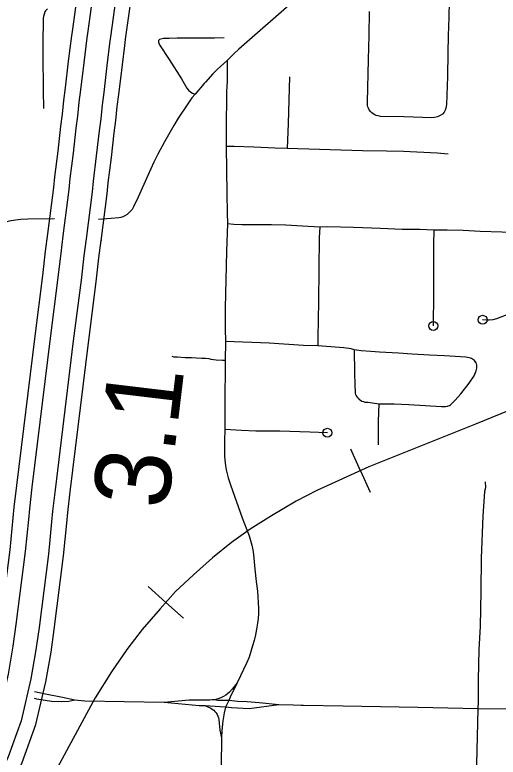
# Model space of a CAD drawing. Extents: x -19 to 366, y -4 to 359.
# Drawn here: x 151.042 to 151.552, y 187.361 to 188.145 of the extents above; entities that cross this region are included whole.
import ezdxf

# ---------------------------------------------------------------- set-up
doc = ezdxf.new("R2010")
doc.units = 0
for name, color, linetype in [('Level 15', 7, 'Continuous'), ('Level 33', 7, 'Continuous'), ('Level 40', 7, 'Continuous'), ('Level 48', 7, 'Continuous'), ('Level 60', 7, 'Continuous')]:
    doc.layers.add(name, color=color, linetype=linetype)

msp = doc.modelspace()

# ---------------------------------------------------------------- linework, layer by layer
at = {"layer": 'Level 15'}
for p, q in [((151.07634, 187.9135), (151.07635, 187.91357)), ((151.1327, 187.90634), (151.13269, 187.90627))]:
    msp.add_line(p, q, dxfattribs=at)
for points in [[(151.07635, 187.91357), (151.08266, 187.96232), (151.08375, 187.97358), (151.08718, 188.00068), (151.09013, 188.02718), (151.0919, 188.0398), (151.0933, 188.05435), (151.09505, 188.06765), (151.09836, 188.09594), (151.10166, 188.12252), (151.10232, 188.1271), (151.11155, 188.19404)], [(151.1275, 188.19183), (151.11826, 188.12486), (151.11762, 188.12039), (151.11435, 188.09401), (151.11103, 188.06567), (151.1093, 188.05253), (151.1079, 188.03791), (151.1061, 188.02517), (151.10317, 187.99878), (151.09975, 187.9718), (151.09866, 187.96051), (151.09231, 187.9115)], [(151.15189, 188.18847), (151.14264, 188.12142), (151.14202, 188.11712), (151.13879, 188.09106), (151.13546, 188.06263), (151.13377, 188.04975), (151.13235, 188.03502), (151.13054, 188.0221), (151.12762, 187.99588), (151.12422, 187.96906), (151.12313, 187.95774), (151.11673, 187.90834)], [(151.13269, 187.90627), (151.13913, 187.95593), (151.14023, 187.96727), (151.14361, 187.99397), (151.14651, 188.02009), (151.14834, 188.03312), (151.14977, 188.04793), (151.15144, 188.06065), (151.15477, 188.08913), (151.15798, 188.11498), (151.15858, 188.11918), (151.16784, 188.18627)], [(151.00851, 187.40872), (151.01866, 187.45199), (151.02364, 187.4807), (151.02678, 187.50345), (151.0365, 187.58001), (151.03994, 187.61366), (151.04099, 187.62512), (151.04358, 187.64801), (151.06293, 187.80559), (151.07108, 187.86954), (151.07401, 187.89519), (151.07634, 187.9135)], [(151.09231, 187.91147), (151.08999, 187.89326), (151.08706, 187.86761), (151.0789, 187.8036), (151.05957, 187.64612), (151.05701, 187.62348), (151.05597, 187.6121), (151.0525, 187.57818), (151.04274, 187.50134), (151.03955, 187.47822), (151.03444, 187.44877), (151.02418, 187.40504)], [(151.11673, 187.90837), (151.11444, 187.89031), (151.11151, 187.86466), (151.10333, 187.80054), (151.08402, 187.64324), (151.0815, 187.62097), (151.08047, 187.60972), (151.07696, 187.57537), (151.06715, 187.49811), (151.06388, 187.47444), (151.05857, 187.44385), (151.04815, 187.39942)], [(151.06383, 187.39574), (151.07436, 187.44063), (151.07979, 187.47196), (151.08311, 187.49599), (151.09296, 187.57354), (151.0965, 187.60817), (151.09752, 187.61933), (151.10001, 187.64135), (151.1193, 187.79854), (151.12749, 187.86272), (151.13042, 187.88838), (151.1327, 187.90634)], [(151.04815, 187.39942), (151.03458, 187.36164), (151.00695, 187.30146), (150.96833, 187.22912), (150.94817, 187.1921), (150.92657, 187.14736), (150.90872, 187.11364), (150.88866, 187.07731), (150.87882, 187.05884), (150.86528, 187.03205), (150.85087, 187.00583), (150.83781, 186.97967), (150.82328, 186.9548), (150.76225, 186.85255), (150.67296, 186.71811)], [(150.68624, 186.70919), (150.77578, 186.84402), (150.83705, 186.94667), (150.85188, 186.97205), (150.86503, 186.9984), (150.87942, 187.02459), (150.89302, 187.05147), (150.90272, 187.06969), (150.92279, 187.10604), (150.94084, 187.14014), (150.9624, 187.18479), (150.98241, 187.22153), (151.02128, 187.29435), (151.0494, 187.35559), (151.06383, 187.39574)]]:
    msp.add_lwpolyline(points, dxfattribs=at)
at = {"layer": 'Level 33'}
for points in [[(151.35807, 188.17294), (151.35071, 188.17033), (151.34837, 188.16931), (151.34426, 188.16657), (151.3395, 188.16278), (151.27815, 188.10831), (151.27283, 188.10345), (151.26563, 188.09638)], [(151.50018, 188.1591), (151.4999, 188.14228), (151.49895, 188.12268), (151.49852, 188.1046), (151.49818, 188.07954), (151.4974, 188.04994), (151.49667, 188.04604), (151.49594, 188.04417), (151.49464, 188.04191), (151.49289, 188.04002), (151.49071, 188.03842), (151.48782, 188.037), (151.48476, 188.03626), (151.48176, 188.03602), (151.45232, 188.03708), (151.42767, 188.03755), (151.42529, 188.03798), (151.42293, 188.0386), (151.4217, 188.03914), (151.41999, 188.04016), (151.41842, 188.0414), (151.41705, 188.04281), (151.41579, 188.04443), (151.41477, 188.0462), (151.41423, 188.04743), (151.4139, 188.04892), (151.41372, 188.05266), (151.41479, 188.09772), (151.41558, 188.12272), (151.41595, 188.14833)], [(151.07598, 188.15064), (151.07492, 188.14987), (151.07405, 188.1489), (151.07337, 188.14777), (151.07174, 188.14291), (151.07148, 188.14135), (151.07115, 188.1134), (151.07117, 188.0947), (151.07129, 188.08975), (151.07157, 188.07797), (151.07159, 188.06471), (151.07201, 188.04593)], [(151.26261, 188.12036), (151.25227, 188.12004), (151.21293, 188.12014), (151.20453, 188.11989), (151.19857, 188.11957), (151.19565, 188.11917), (151.19422, 188.11864), (151.19342, 188.11767), (151.19321, 188.11689), (151.19328, 188.11587), (151.1936, 188.11488), (151.19448, 188.11312), (151.20444, 188.09766), (151.21737, 188.07702), (151.2232, 188.06743), (151.22506, 188.06519), (151.22748, 188.06297), (151.22928, 188.06199), (151.23191, 188.06107)], [(151.26563, 188.09638), (151.2552, 188.08688), (151.25069, 188.08247), (151.24269, 188.07369), (151.24153, 188.07231), (151.23191, 188.06107)], [(151.26563, 188.09638), (151.26563, 188.07499), (151.26512, 188.06333), (151.26454, 188.02332), (151.26462, 188.00576)], [(151.33155, 188.07914), (151.33028, 188.02994), (151.32919, 188.00371)], [(151.23191, 188.06107), (151.22856, 188.05698), (151.22407, 188.05082), (151.21392, 188.03568), (151.20934, 188.02796), (151.1995, 188.01077), (151.19263, 187.99755), (151.18849, 187.98924), (151.18188, 187.97529), (151.17186, 187.95226), (151.16693, 187.94206), (151.16533, 187.93927), (151.16279, 187.93635), (151.16009, 187.9339), (151.15786, 187.93251), (151.15543, 187.93146), (151.15339, 187.93081), (151.15139, 187.93041), (151.14317, 187.92958), (151.12996, 187.92875)], [(151.26462, 188.00576), (151.26555, 187.95614), (151.2656, 187.9356), (151.26597, 187.92404)], [(151.32919, 188.00371), (151.31625, 188.00389), (151.29387, 188.00489), (151.27319, 188.00562), (151.26462, 188.00576)], [(151.49899, 187.99764), (151.48755, 187.99865), (151.45173, 188.00035), (151.43389, 188.00076), (151.40856, 188.0011), (151.32919, 188.00371)], [(151.08352, 187.92931), (151.05535, 187.92903), (151.04792, 187.92872), (151.0423, 187.92811), (151.03568, 187.92687), (151.03068, 187.92542), (151.02523, 187.92318), (151.01835, 187.91969)], [(151.26597, 187.92404), (151.26498, 187.89538), (151.26377, 187.83498), (151.26371, 187.81347), (151.2639, 187.79995)], [(151.3635, 187.92062), (151.34511, 187.92179), (151.32778, 187.92261), (151.31254, 187.92299), (151.29501, 187.92293), (151.2813, 187.92308), (151.27276, 187.92341), (151.26597, 187.92404)], [(151.3635, 187.92062), (151.36277, 187.90952), (151.36215, 187.84223), (151.36161, 187.80397), (151.36133, 187.79522)], [(151.48401, 187.91725), (151.4692, 187.91815), (151.45037, 187.91823), (151.42761, 187.91922), (151.39899, 187.92018), (151.372, 187.92082), (151.3635, 187.92062)], [(151.48401, 187.91725), (151.48371, 187.90265), (151.48341, 187.85028), (151.48326, 187.81638)], [(151.5782, 187.91414), (151.55554, 187.91545), (151.53292, 187.91616), (151.51476, 187.91694), (151.49803, 187.91726), (151.48401, 187.91725)], [(151.57922, 187.91408), (151.57925, 187.90488), (151.57868, 187.86075), (151.57872, 187.85313), (151.57874, 187.85094), (151.57832, 187.8457), (151.57784, 187.84298), (151.57715, 187.84054), (151.5762, 187.83834), (151.57498, 187.83638), (151.57379, 187.83505), (151.57224, 187.83378), (151.56794, 187.83112), (151.56366, 187.82902), (151.55002, 187.82374), (151.54623, 187.82285), (151.54233, 187.82242), (151.53951, 187.82247), (151.53543, 187.82281)], [(151.2639, 187.79995), (151.26377, 187.7798)], [(151.36133, 187.79522), (151.34628, 187.79559), (151.31018, 187.79806), (151.2639, 187.79995)], [(151.39982, 187.79099), (151.39654, 187.79233), (151.38896, 187.79323), (151.36133, 187.79522)], [(151.39982, 187.79099), (151.39995, 187.78198), (151.40032, 187.77597), (151.40011, 187.76626), (151.40043, 187.75477), (151.40085, 187.74544), (151.40104, 187.744), (151.40184, 187.74254), (151.4028, 187.74118), (151.40391, 187.73994), (151.40515, 187.73884), (151.4065, 187.73788), (151.40797, 187.73709), (151.40953, 187.73648), (151.41113, 187.73605), (151.41277, 187.7358), (151.41443, 187.73575), (151.42575, 187.73428)], [(151.49205, 187.73136), (151.49606, 187.7312), (151.4982, 187.73152), (151.49916, 187.73188), (151.50036, 187.73247), (151.50149, 187.7332), (151.50253, 187.73404), (151.5064, 187.738), (151.51256, 187.74478), (151.52106, 187.75595), (151.52635, 187.76376), (151.52798, 187.76713), (151.52859, 187.76879), (151.52868, 187.76907), (151.52901, 187.77047), (151.52921, 187.77191), (151.52924, 187.77335), (151.52912, 187.7748), (151.52884, 187.77622), (151.52844, 187.77761), (151.5283, 187.77783), (151.5276, 187.77886), (151.52679, 187.77981), (151.52584, 187.78065), (151.52483, 187.78137), (151.52372, 187.78196), (151.52255, 187.78242), (151.52135, 187.78273), (151.51767, 187.78326), (151.495, 187.78478), (151.47947, 187.78556), (151.46117, 187.78672), (151.44646, 187.78772), (151.42656, 187.78876), (151.4174, 187.78941), (151.40714, 187.79014), (151.39982, 187.79099)], [(151.26377, 187.7798), (151.26078, 187.77986), (151.25405, 187.78011), (151.25138, 187.78054), (151.24881, 187.78107), (151.24659, 187.78168), (151.24295, 187.78205), (151.23871, 187.78213), (151.22797, 187.78252), (151.2215, 187.78263), (151.21345, 187.78328), (151.20949, 187.78352), (151.20756, 187.78391)], [(151.26377, 187.7798), (151.26318, 187.73199), (151.2632, 187.70695)], [(151.42575, 187.73428), (151.42527, 187.71547), (151.42501, 187.69075)], [(151.42575, 187.73428), (151.44195, 187.734), (151.45741, 187.73343), (151.49205, 187.73136)], [(151.2632, 187.70695), (151.26296, 187.69508), (151.26297, 187.67885), (151.26362, 187.67142), (151.2647, 187.66464), (151.26685, 187.65601), (151.26908, 187.64873), (151.28164, 187.61371), (151.28884, 187.59471), (151.29038, 187.5899), (151.29168, 187.58502), (151.2928, 187.58009), (151.29368, 187.57511), (151.29505, 187.55949), (151.29651, 187.54647)], [(151.37155, 187.70355), (151.35291, 187.70436), (151.32146, 187.70534), (151.296, 187.70539), (151.28073, 187.70596), (151.2632, 187.70695)], [(151.53822, 187.65176), (151.53843, 187.64544)], [(151.53843, 187.64544), (151.53753, 187.64165), (151.53704, 187.63643), (151.5357, 187.61548), (151.53393, 187.57115), (151.53347, 187.53641), (151.53276, 187.4992), (151.53143, 187.47478), (151.53075, 187.44284), (151.53087, 187.41971), (151.53041, 187.41221)], [(151.29651, 187.54647), (151.29768, 187.53639), (151.29871, 187.51799), (151.29867, 187.51282), (151.29835, 187.50766), (151.29777, 187.50252), (151.29679, 187.49647), (151.2956, 187.49044), (151.29419, 187.48443), (151.29261, 187.47854), (151.29082, 187.47267), (151.28884, 187.46687), (151.28665, 187.46114), (151.27625, 187.43982)], [(151.27625, 187.43982), (151.27093, 187.43292), (151.26804, 187.42985), (151.26617, 187.42814), (151.26416, 187.4266), (151.26202, 187.42524), (151.25976, 187.42408), (151.25742, 187.42313), (151.255, 187.42238), (151.25253, 187.42186)], [(151.27625, 187.43982), (151.26895, 187.42467), (151.2675, 187.42118)], [(151.074, 187.42763), (151.06247, 187.43014)], [(151.08027, 187.42002), (151.0647, 187.42254), (151.06235, 187.42313)], [(151.10493, 187.42136), (151.09206, 187.42417), (151.074, 187.42763)], [(151.10493, 187.42136), (151.09862, 187.42007), (151.09099, 187.41946), (151.08027, 187.42002)], [(151.19924, 187.41885), (151.1156, 187.42015), (151.10493, 187.42136)], [(151.25253, 187.42186), (151.25001, 187.42156), (151.24747, 187.42148), (151.22579, 187.42132), (151.19924, 187.41885)], [(151.2675, 187.42118), (151.25575, 187.42096), (151.25253, 187.42186)], [(151.2675, 187.42118), (151.26404, 187.41408)], [(151.32036, 187.41633), (151.29964, 187.41871), (151.28694, 187.41965), (151.27689, 187.41997), (151.2675, 187.42118)], [(151.24269, 187.41522), (151.23629, 187.41541), (151.19924, 187.41885)], [(151.24269, 187.41522), (151.24835, 187.41291), (151.24996, 187.4119), (151.25149, 187.41072), (151.25286, 187.40937), (151.25404, 187.40787), (151.25506, 187.40625), (151.25589, 187.40452), (151.25651, 187.4027), (151.25693, 187.40083), (151.25807, 187.38958), (151.25989, 187.38159)], [(151.26404, 187.41408), (151.24748, 187.41507), (151.24269, 187.41522)], [(151.26404, 187.41408), (151.26245, 187.40787), (151.26099, 187.39948), (151.26004, 187.38919), (151.25989, 187.38159)], [(151.32036, 187.41633), (151.28889, 187.41231), (151.27039, 187.41323), (151.26404, 187.41408)], [(151.34615, 187.41572), (151.34385, 187.41572), (151.33535, 187.4162), (151.32036, 187.41633)], [(151.38835, 187.41495), (151.34615, 187.41572)], [(151.53041, 187.41221), (151.46718, 187.41356), (151.38835, 187.41495)], [(151.53041, 187.41221), (151.52953, 187.38291), (151.52717, 187.28063)], [(151.72461, 187.41088), (151.64068, 187.41151), (151.59994, 187.41155), (151.53041, 187.41221)], [(151.25989, 187.38159), (151.25936, 187.3517), (151.25869, 187.28387)]]:
    msp.add_lwpolyline(points, dxfattribs=at)
for centre in [(151.53543, 187.82281), (151.48326, 187.81638), (151.37155, 187.70355)]:
    msp.add_circle(centre, 0.00473, dxfattribs=at)
at = {"layer": 'Level 40'}
for p, q in [((151.40635, 187.66353), (151.39611, 187.68634)), ((151.40635, 187.66353), (151.4166, 187.64073)), ((151.20108, 187.52454), (151.1824, 187.54117)), ((151.20108, 187.52454), (151.21975, 187.50792))]:
    msp.add_line(p, q, dxfattribs=at)
for points in [[(151.8694, 187.85215), (151.52781, 187.71278), (151.41534, 187.66757), (151.36027, 187.64282), (151.3385, 187.63127), (151.31244, 187.61576), (151.29002, 187.6019), (151.27023, 187.58771), (151.25011, 187.57154), (151.23032, 187.55372), (151.21119, 187.5359), (151.19503, 187.51776), (151.1759, 187.49598), (151.15974, 187.47486), (151.14358, 187.45143), (151.12643, 187.42371), (151.04002, 187.26432), (150.94141, 187.08249), (150.83851, 186.89209), (150.74814, 186.72577), (150.68718, 186.61172)], [(151.8694, 187.85215), (151.52781, 187.71278), (151.41534, 187.66757), (151.36027, 187.64282), (151.3385, 187.63127), (151.31244, 187.61576), (151.29002, 187.6019), (151.27023, 187.58771), (151.25011, 187.57154), (151.23032, 187.55372), (151.21119, 187.5359), (151.19503, 187.51776), (151.1759, 187.49598), (151.15974, 187.47486), (151.14358, 187.45143), (151.12643, 187.42371), (151.04002, 187.26432)]]:
    msp.add_lwpolyline(points, dxfattribs=at)
at = {"layer": 'Level 60'}
for points in [[(154.11585, 1.87092), (153.9063, 10.48743), (153.69602, 19.10409), (153.48501, 27.72087), (153.27327, 36.3378), (153.0608, 44.95486), (152.84759, 53.57206), (152.63366, 62.1894), (152.419, 70.80688), (152.20362, 79.42449), (151.98751, 88.04225), (151.77068, 96.66014), (151.55312, 105.27817), (151.33484, 113.89634), (151.11584, 122.51465), (150.89612, 131.13311), (150.67568, 139.7517), (150.45452, 148.37043), (150.23264, 156.98931), (150.01005, 165.60832), (149.78674, 174.22748), (149.56272, 182.84677), (149.33799, 191.46621), (149.11254, 200.0858), (148.88638, 208.70552), (148.65952, 217.32539), (148.43194, 225.9454), (148.20366, 234.56555), (147.97466, 243.18584), (147.74497, 251.80628), (147.51457, 260.42687), (147.28346, 269.04759), (147.05165, 277.66846), (146.81914, 286.28948), (146.58593, 294.91064), (146.35202, 303.53194), (146.11742, 312.15339), (145.88211, 320.77499), (145.64611, 329.39673), (145.40941, 338.01861), (145.17202, 346.64065)], [(0, 180.89994), (7.12284, 180.90436), (14.24566, 180.9176), (21.36847, 180.93968), (28.49124, 180.97058), (35.61397, 181.01031), (42.73664, 181.05888), (49.85925, 181.11627), (56.98178, 181.18249), (64.10422, 181.25754), (71.22656, 181.34142), (78.3488, 181.43413), (85.47091, 181.53567), (92.5929, 181.64603), (99.71474, 181.76523), (106.83643, 181.89325), (113.95795, 182.0301), (121.0793, 182.17578), (128.20046, 182.33029), (135.32143, 182.49362), (142.44218, 182.66579), (149.56272, 182.84677), (156.68303, 183.03659), (163.8031, 183.23523), (170.92291, 183.4427), (178.04247, 183.65899), (185.16175, 183.88411), (192.28074, 184.11805), (199.39944, 184.36082), (206.51784, 184.61242), (213.63591, 184.87283), (220.75366, 185.14207), (227.87107, 185.42014), (234.98813, 185.70702), (242.10483, 186.00273), (249.22115, 186.30726), (256.33709, 186.62061), (263.45264, 186.94279), (270.56779, 187.27378), (277.68251, 187.61359), (284.79682, 187.96222), (291.91068, 188.31967), (299.02409, 188.68594), (306.13705, 189.06103), (313.24954, 189.44494), (320.36154, 189.83766), (327.47305, 190.23919), (334.58406, 190.64954), (341.69455, 191.06871)]]:
    msp.add_spline(points, degree=3, dxfattribs=at)

# ---------------------------------------------------------------- texts
at = {"layer": 'Level 48'}
msp.add_text('3.1', height=0.08, rotation=83.18913, dxfattribs=at).set_placement((151.20274, 187.6216))

doc.saveas('drawing.dxf')
